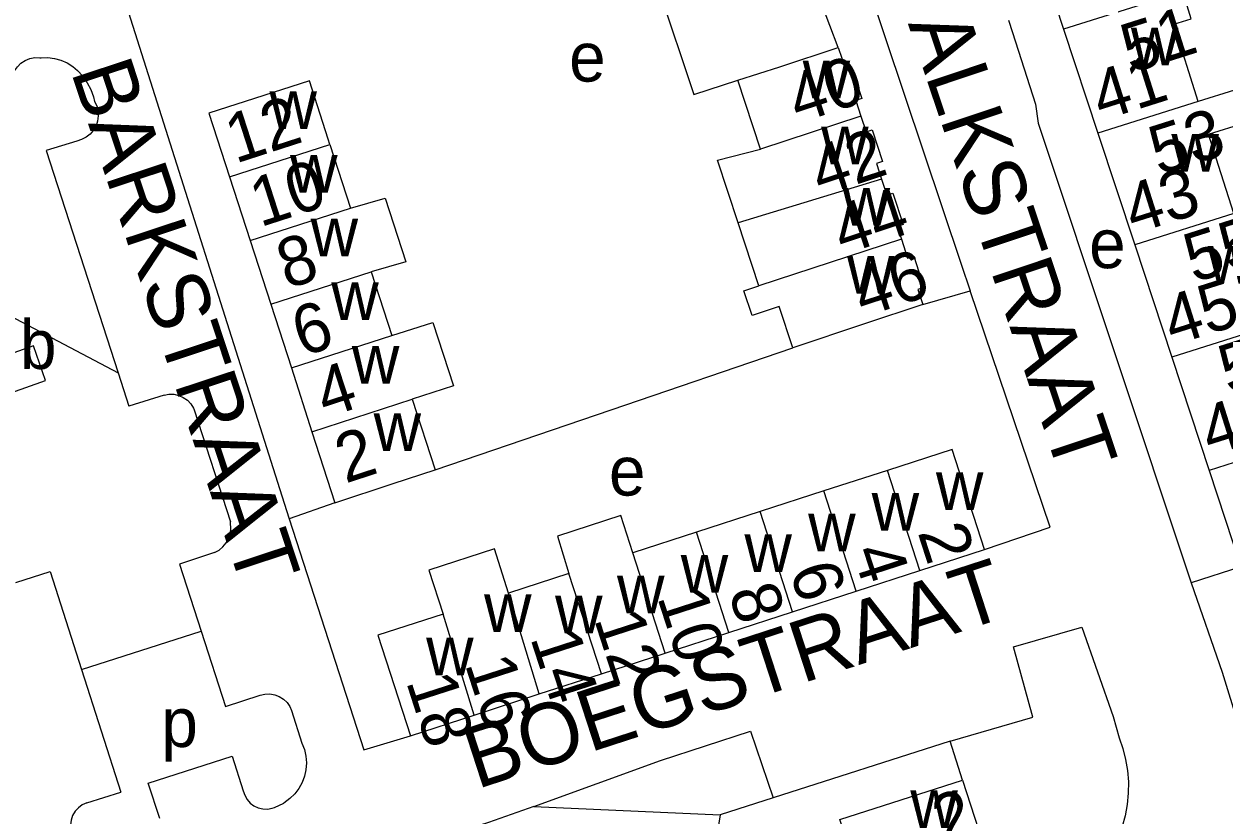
# Model space of a CAD drawing. Extents: x 159261 to 160849, y 382514 to 384534.
# Drawn here: x 159493.7 to 159591.4, y 383287.1 to 383351.5 of the extents above; entities that cross this region are included whole.
import ezdxf

# ---------------------------------------------------------------- set-up
doc = ezdxf.new("R2010")
doc.units = 0
for name, color, linetype in [('BLT_Basislijn', 7, 'Continuous'), ('BLT_Bebouwing', 7, 'Continuous'), ('BLT_Centroide', 7, 'Continuous'), ('BLT_Huisnummer', 7, 'Continuous'), ('BLT_Huisnummer_ tussenligend', 7, 'Continuous'), ('BLT_Huisnummer_reeks', 7, 'Continuous'), ('BLT_Onderverdeling_panden', 7, 'Continuous'), ('BLT_Straatnaam', 7, 'Continuous')]:
    doc.layers.add(name, color=color, linetype=linetype)

msp = doc.modelspace()

# ---------------------------------------------------------------- linework, layer by layer
at = {"layer": 'BLT_Basislijn'}
for p, q in [((159498.002, 383341.988), (159495.497, 383341.203)), ((159495.497, 383341.203), (159501.351, 383323.12)), ((159488.71, 383329.763), (159501.351, 383323.12)), ((159566.892, 383328.665), (159570.736, 383329.775)), ((159541.518, 383320.089), (159556.299, 383325.152)), ((159501.351, 383323.12), (159502.237, 383320.383)), ((159505.093, 383321.304), (159502.237, 383320.383)), ((159507.545, 383320.103), (159510.496, 383310.983)), ((159527.176, 383315.198), (159541.518, 383320.089)), ((159519.011, 383312.536), (159515.298, 383311.221)), ((159592.779, 383307.324), (159588.741, 383306.009)), ((159498.386, 383298.939), (159508.116, 383302.063)), ((159508.116, 383302.063), (159510.103, 383295.937)), ((159498.386, 383298.939), (159501.589, 383288.971)), ((159510.103, 383295.937), (159512.913, 383296.861)), ((159515.482, 383295.617), (159516.327, 383292.94)), ((159582.372, 383295.111), (159582.865, 383293.394)), ((159552.861, 383293.931), (159554.685, 383288.493)), ((159569.123, 383293.103), (159554.685, 383288.493)), ((159570.124, 383289.948), (159569.123, 383293.103)), ((159498.802, 383288.101), (159501.589, 383288.971)), ((159514.091, 383287.716), (159514.854, 383288.075)), ((159535.215, 383287.79), (159550.384, 383287.12)), ((159554.685, 383288.493), (159550.384, 383287.12)), ((159550.384, 383287.12), (159549.658, 383282.757))]:
    msp.add_line(p, q, dxfattribs=at)
for points in [[(159548.367, 383396.507), (159569.997, 383331.952), (159570.736, 383329.775)], [(159522.923, 383359.917), (159502, 383353.062), (159514.697, 383313.09), (159515.298, 383311.221)], [(159573.869, 383351.82), (159574.188, 383350.834), (159576.066, 383344.981), (159576.289, 383343.453), (159588.741, 383306.009)], [(159492.733, 383346.099), (159492.661, 383346.504), (159492.669, 383346.914), (159492.756, 383347.316), (159492.919, 383347.693), (159493.152, 383348.031), (159493.446, 383348.318), (159493.79, 383348.543), (159494.171, 383348.697), (159494.574, 383348.775), (159494.985, 383348.773), (159495.086, 383348.76)], [(159495.086, 383348.76), (159495.63, 383348.775), (159496.171, 383348.71), (159496.696, 383348.567), (159497.195, 383348.348), (159497.657, 383348.059), (159498.047, 383347.729)], [(159498.047, 383347.729), (159498.471, 383347.256), (159498.832, 383346.734), (159499.125, 383346.17), (159499.344, 383345.574), (159499.437, 383345.217)], [(159499.437, 383345.217), (159499.616, 383344.843), (159499.72, 383344.441), (159499.744, 383344.027), (159499.69, 383343.615), (159499.557, 383343.222), (159499.352, 383342.862), (159499.081, 383342.547), (159498.755, 383342.291), (159498.386, 383342.101), (159498.002, 383341.988)], [(159571.909, 383308.713), (159577.266, 383310.549), (159570.736, 383329.775)], [(159505.093, 383321.304), (159505.492, 383321.373), (159505.897, 383321.363), (159506.293, 383321.273), (159506.662, 383321.108), (159506.993, 383320.873), (159507.271, 383320.578), (159507.486, 383320.234), (159507.545, 383320.103)], [(159515.298, 383311.221), (159521.352, 383292.395), (159525.157, 383293.558)], [(159509.203, 383308.471), (159509.572, 383308.674), (159509.897, 383308.944), (159510.165, 383309.269), (159510.366, 383309.639), (159510.495, 383310.041), (159510.545, 383310.46), (159510.516, 383310.88), (159510.496, 383310.983)], [(159509.203, 383308.471), (159506.345, 383307.525), (159508.116, 383302.063)], [(159493.019, 383306.048), (159495.816, 383306.937), (159498.386, 383298.939)], [(159588.741, 383306.009), (159591.254, 383298.743), (159593.809, 383290.465)], [(159574.267, 383300.807), (159579.836, 383302.405), (159582.372, 383295.111)], [(159569.123, 383293.103), (159575.855, 383295.069), (159574.267, 383300.807)], [(159512.913, 383296.861), (159513.305, 383296.952), (159513.708, 383296.964), (159514.105, 383296.897), (159514.481, 383296.752), (159514.821, 383296.536), (159515.112, 383296.257), (159515.342, 383295.927), (159515.482, 383295.617)], [(159535.215, 383287.79), (159545.512, 383291.541), (159552.861, 383293.931)], [(159516.327, 383292.94), (159516.525, 383292.426), (159516.646, 383291.889), (159516.689, 383291.341), (159516.651, 383290.791), (159516.535, 383290.253), (159516.342, 383289.738), (159516.076, 383289.256), (159515.743, 383288.817), (159515.35, 383288.432), (159514.854, 383288.075)], [(159582.865, 383293.394), (159583.171, 383292.522), (159583.4, 383291.628), (159583.55, 383290.716), (159583.622, 383289.796), (159583.613, 383288.872), (159583.525, 383287.953), (159583.357, 383287.044), (159583.112, 383286.154), (159582.79, 383285.288), (159582.395, 383284.454), (159581.929, 383283.656), (159581.396, 383282.902), (159580.799, 383282.197), (159580.144, 383281.546), (159579.435, 383280.954), (159578.678, 383280.426), (159577.877, 383279.965), (159577.04, 383279.575), (159576.314, 383279.305)], [(159504.76, 383286.818), (159503.799, 383289.705), (159510.64, 383291.898), (159511.548, 383289.075)], [(159511.548, 383289.075), (159511.665, 383288.706), (159511.855, 383288.369), (159512.11, 383288.078), (159512.419, 383287.846), (159512.77, 383287.682), (159513.146, 383287.593), (159513.533, 383287.584), (159513.914, 383287.654), (159514.091, 383287.716)], [(159498.802, 383288.101), (159498.441, 383287.934), (159498.121, 383287.698), (159497.854, 383287.403), (159497.651, 383287.061), (159497.521, 383286.685), (159497.469, 383286.291), (159497.496, 383285.894), (159497.583, 383285.561)], [(159535.215, 383287.79), (159531.522, 383286.504), (159529.39, 383285.815)]]:
    msp.add_lwpolyline(points, dxfattribs=at)
at = {"layer": 'BLT_Bebouwing'}
for p, q in [((159577.69, 383353.073), (159578.345, 383351.087)), ((159578.345, 383351.087), (159581.138, 383342.617)), ((159553.677, 383341.316), (159551.81, 383346.94)), ((159581.138, 383342.617), (159584.139, 383333.52)), ((159518.605, 383341.703), (159520.282, 383336.517)), ((159510.432, 383339.06), (159512.11, 383333.874)), ((159553.539, 383330.187), (159551.845, 383335.323)), ((159512.11, 383333.874), (159513.786, 383328.689)), ((159584.139, 383333.52), (159587.154, 383324.378)), ((159521.959, 383331.332), (159523.636, 383326.146)), ((159513.786, 383328.689), (159515.464, 383323.503)), ((159587.154, 383324.378), (159590.192, 383315.167)), ((159515.464, 383323.503), (159517.141, 383318.317)), ((159525.313, 383320.96), (159527.176, 383315.198)), ((159517.141, 383318.317), (159519.011, 383312.536)), ((159563.997, 383315.167), (159558.812, 383313.488)), ((159590.192, 383315.167), (159592.779, 383307.324)), ((159558.812, 383313.488), (159553.627, 383311.808)), ((159553.627, 383311.808), (159548.442, 383310.129)), ((159548.442, 383310.129), (159543.257, 383308.45)), ((159566.639, 383307.005), (159571.909, 383308.713)), ((159538.072, 383306.771), (159533.154, 383305.179)), ((159561.455, 383305.324), (159566.639, 383307.005)), ((159556.27, 383303.644), (159561.455, 383305.324)), ((159551.086, 383301.963), (159556.27, 383303.644)), ((159545.901, 383300.282), (159551.086, 383301.963)), ((159540.717, 383298.602), (159545.901, 383300.282)), ((159535.641, 383296.956), (159540.717, 383298.602)), ((159530.348, 383295.241), (159535.641, 383296.956)), ((159525.157, 383293.558), (159530.348, 383295.241)), ((159570.124, 383289.948), (159571.774, 383284.813))]:
    msp.add_line(p, q, dxfattribs=at)
for points in [[(159559.999, 383349.599), (159558.637, 383353.196), (159559.027, 383353.636), (159558.455, 383355.352), (159557.814, 383355.673), (159556.972, 383358.198)], [(159548.814, 383355.478), (159545.378, 383354.333), (159548.23, 383345.778)], [(159589.306, 383345.204), (159587.314, 383351.496), (159588.744, 383351.948), (159588.044, 383354.159)], [(159559.999, 383349.599), (159560.575, 383347.852), (159561.069, 383348.015), (159561.913, 383345.451), (159561.419, 383345.288), (159561.842, 383344.005)], [(159518.605, 383341.703), (159518.467, 383342.131), (159516.929, 383346.888), (159508.756, 383344.243), (159510.432, 383339.06)], [(159548.23, 383345.778), (159551.81, 383346.94)], [(159592.2, 383336.073), (159590.153, 383342.536), (159593.108, 383343.471), (159592.262, 383346.14), (159589.306, 383345.204)], [(159561.842, 383344.005), (159562.264, 383342.723), (159562.758, 383342.886), (159563.602, 383340.321), (159563.108, 383340.158), (159563.532, 383338.871)], [(159551.845, 383335.323), (159550.163, 383340.425), (159553.677, 383341.316)], [(159563.532, 383338.871), (159563.956, 383337.584), (159564.45, 383337.747), (159565.291, 383335.192), (159564.797, 383335.029), (159565.136, 383334)], [(159520.282, 383336.517), (159523.11, 383337.322), (159524.784, 383332.153), (159521.959, 383331.332)], [(159565.136, 383334), (159565.645, 383332.455), (159566.139, 383332.618), (159566.98, 383330.063), (159566.486, 383329.9), (159566.892, 383328.665)], [(159556.299, 383325.152), (159555.184, 383328.516), (159552.976, 383327.788), (159552.313, 383329.798), (159553.539, 383330.187)], [(159566.892, 383328.665), (159562.147, 383327.092), (159556.299, 383325.152)], [(159523.636, 383326.146), (159526.996, 383327.212), (159528.664, 383322.054), (159525.313, 383320.96)], [(159571.909, 383308.713), (159569.263, 383316.872), (159563.997, 383315.167)], [(159519.011, 383312.536), (159523.765, 383314.086), (159527.176, 383315.198)], [(159543.257, 383308.45), (159542.289, 383311.484), (159537.132, 383309.814), (159538.072, 383306.771)], [(159533.154, 383305.179), (159531.993, 383308.766), (159526.665, 383307.041), (159527.826, 383303.453)], [(159527.826, 383303.453), (159522.517, 383301.734), (159525.157, 383293.558)], [(159563.571, 383282.121), (159562.668, 383284.918), (159560.895, 383284.428), (159560.137, 383286.727), (159570.124, 383289.948)]]:
    msp.add_lwpolyline(points, dxfattribs=at)
msp.add_lwpolyline([(159494.453, 383325.298), (159491.627, 383324.299), (159492.621, 383321.488), (159495.447, 383322.487)], close=True, dxfattribs=at)
at = {"layer": 'BLT_Onderverdeling_panden'}
for p, q in [((159588.044, 383354.159), (159578.345, 383351.087)), ((159589.306, 383345.204), (159581.138, 383342.617)), ((159561.842, 383344.005), (159553.677, 383341.316)), ((159510.432, 383339.06), (159518.605, 383341.703)), ((159563.532, 383338.871), (159551.845, 383335.323)), ((159512.11, 383333.874), (159520.282, 383336.517)), ((159592.2, 383336.073), (159584.139, 383333.52)), ((159565.136, 383334), (159553.539, 383330.187)), ((159513.786, 383328.689), (159521.959, 383331.332)), ((159595.234, 383326.937), (159587.154, 383324.378)), ((159515.464, 383323.503), (159523.636, 383326.146)), ((159517.141, 383318.317), (159525.313, 383320.96)), ((159598.34, 383317.747), (159590.192, 383315.167)), ((159566.639, 383307.005), (159563.997, 383315.167)), ((159561.455, 383305.324), (159558.812, 383313.488)), ((159556.27, 383303.644), (159553.627, 383311.808)), ((159551.086, 383301.963), (159548.442, 383310.129)), ((159545.901, 383300.282), (159543.257, 383308.45)), ((159540.717, 383298.602), (159538.072, 383306.771)), ((159535.641, 383296.956), (159533.154, 383305.179)), ((159530.348, 383295.241), (159527.826, 383303.453))]:
    msp.add_line(p, q, dxfattribs=at)
msp.add_lwpolyline([(159551.81, 383346.94), (159555.253, 383348.028), (159559.999, 383349.599)], dxfattribs=at)

# ---------------------------------------------------------------- texts
at = {"layer": 'BLT_Centroide'}
for s, p in [('w', (159583.828, 383348.141)), ('e', (159538.084, 383346.829)), ('w', (159557.102, 383345.469)), ('w', (159513.68, 383342.969)), ('w', (159558.602, 383340.094)), ('w', (159587.125, 383339.484)), ('w', (159515.359, 383337.781)), ('w', (159560.359, 383335.094)), ('w', (159517.031, 383332.594)), ('e', (159580.427, 383331.633)), ('w', (159590.078, 383330.359)), ('w', (159560.711, 383329.562)), ('w', (159518.711, 383327.406)), ('b', (159493.363, 383323.422)), ('w', (159520.391, 383322.219)), ('w', (159522.164, 383316.75)), ('e', (159541.327, 383313.116)), ('w', (159567.953, 383311.938)), ('w', (159562.719, 383310.25)), ('w', (159557.547, 383308.562)), ('w', (159552.359, 383306.891)), ('w', (159547.172, 383305.203)), ('w', (159541.984, 383303.516)), ('w', (159531.156, 383302)), ('w', (159536.938, 383301.891)), ('w', (159526.438, 383298.484)), ('p', (159504.878, 383292.64)), ('w', (159565.867, 383286.031))]:
    msp.add_text(s, height=4, dxfattribs=at).set_placement(p)
at = {"layer": 'BLT_Huisnummer'}
for s, rotation, p in [('40', 18.23659, (159556.725, 383343.393)), ('12', 17.92027, (159510.906, 383340.132)), ('10', 17.92027, (159512.918, 383334.954)), ('46', 18.34071, (159562.02, 383327.602)), ('6', 17.92232, (159516.332, 383324.399)), ('2', 18.0581, (159519.856, 383314.083)), ('2', 287.94081, (159566.446, 383310.138)), ('6', 287.93876, (159555.999, 383307.014)), ('10', 287.94099, (159545.233, 383304.86)), ('14', 287.94118, (159534.893, 383301.546)), ('18', 287.82651, (159524.784, 383297.98)), ('2', 18.17453, (159568.501, 383284.631))]:
    msp.add_text(s, height=4, rotation=rotation, dxfattribs=at).set_placement(p)
at = {"layer": 'BLT_Huisnummer_ tussenligend'}
for s, rotation, p in [('42', 18.23659, (159558.558, 383337.473)), ('44', 18.23659, (159560.366, 383332.685)), ('8', 17.92232, (159515.097, 383329.907)), ('4', 18.0581, (159518.246, 383319.407)), ('4', 287.94081, (159561.118, 383308.553)), ('8', 287.93876, (159551.033, 383305.231)), ('12', 287.94099, (159540.09, 383303.07)), ('16', 287.94118, (159529.569, 383299.412))]:
    msp.add_text(s, height=4, rotation=rotation, dxfattribs=at).set_placement(p)
at = {"layer": 'BLT_Huisnummer_reeks'}
for s, p in [('51', (159583.806, 383347.48)), ('41', (159581.419, 383343.615)), ('53', (159586.102, 383339.165)), ('43', (159584.056, 383334.391)), ('55', (159588.941, 383330.418)), ('45', (159587.235, 383325.303)), ('57', (159591.767, 383321.326)), ('47', (159590.288, 383316.325))]:
    msp.add_text(s, height=4, rotation=17.57423, dxfattribs=at).set_placement(p)
at = {"layer": 'BLT_Straatnaam'}
for s, rotation, p in [('TJALKSTRAAT', 288.52422, (159563.303, 383358.597)), ('BARKSTRAAT', 288.30083, (159497.493, 383347.658)), ('BOEGSTRAAT', 18.01673, (159530.556, 383289.187))]:
    msp.add_text(s, height=5, rotation=rotation, dxfattribs=at).set_placement(p)

doc.saveas('drawing.dxf')
